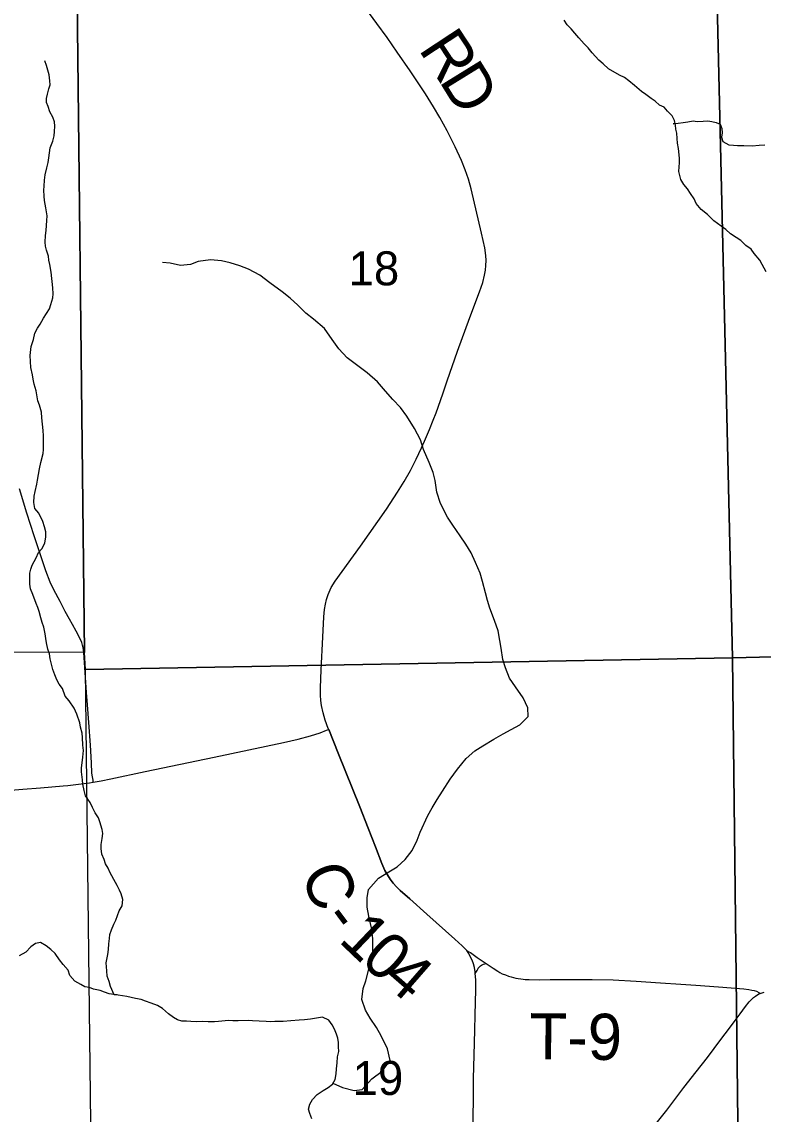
# Model space of a CAD drawing. Extents: x 0 to 34, y 0 to 22.
# Drawn here: x 3.587 to 4.5, y 14.792 to 16.137 of the extents above; entities that cross this region are included whole.
import ezdxf

# ---------------------------------------------------------------- set-up
doc = ezdxf.new("R2010")
doc.units = 0
for name, color, linetype in [('GM_X_County_Road', 7, 'Continuous'), ('GM_X_County_Road_Text', 7, 'Continuous'), ('GM_X_Minor_River', 7, 'Continuous'), ('GM_X_Section', 7, 'Continuous'), ('GM_X_Section_Text', 7, 'Continuous'), ('GM_X_Township_Road', 7, 'Continuous'), ('GM_X_Township_Road_Text', 7, 'Continuous')]:
    doc.layers.add(name, color=color, linetype=linetype)

msp = doc.modelspace()

# ---------------------------------------------------------------- linework, layer by layer
at = {"layer": 'GM_X_County_Road'}
for points in [[(3.9651, 15.2658), (3.9646, 15.2671), (3.9608, 15.2773), (3.9581, 15.2863), (3.9563, 15.2955), (3.9554, 15.3017), (3.955, 15.308), (3.9549, 15.3173), (3.9558, 15.3391), (3.958, 15.3795), (3.9592, 15.4043), (3.96, 15.4137), (3.961, 15.4199), (3.9624, 15.426), (3.9643, 15.4319), (3.9655, 15.4349), (3.9683, 15.4405), (3.9732, 15.4485), (4.0042, 15.4914), (4.0257, 15.5217), (4.0362, 15.5371), (4.0499, 15.5578), (4.058, 15.571), (4.0656, 15.5846), (4.0726, 15.5984), (4.0793, 15.6124), (4.0831, 15.6209), (4.0891, 15.6352), (4.0937, 15.6467), (4.0973, 15.6558), (4.1054, 15.6789), (4.1111, 15.6949), (4.1238, 15.7315), (4.1389, 15.7729), (4.1508, 15.8044), (4.1547, 15.8161), (4.157, 15.8251), (4.1581, 15.8311), (4.1587, 15.8372), (4.1589, 15.8433), (4.1585, 15.8495), (4.1572, 15.8586), (4.1534, 15.8768), (4.1403, 15.9312), (4.137, 15.9432), (4.1331, 15.9549), (4.1285, 15.9664), (4.1207, 15.9832), (4.111, 16.0027), (4.1021, 16.0191), (4.0943, 16.0325), (4.0843, 16.0482), (4.0653, 16.0765), (4.0494, 16.0995), (4.0371, 16.1175), (4.0244, 16.135), (4.0151, 16.1474)], [(4.1351, 14.9937), (4.1293, 14.9996), (4.1204, 15.0078), (4.0857, 15.0386), (4.0648, 15.0572), (4.0532, 15.0676), (4.0487, 15.072), (4.0445, 15.0766), (4.0407, 15.0816), (4.0373, 15.0869), (4.0343, 15.0924), (4.0305, 15.101), (4.0227, 15.1213), (4.0138, 15.1445), (4.0034, 15.1705), (3.9767, 15.2368), (3.9651, 15.2658)], [(4.1456, 14.9653), (4.1455, 14.9673), (4.1446, 14.973), (4.1435, 14.9775), (4.1419, 14.9818), (4.139, 14.9873), (4.1374, 14.9899), (4.1351, 14.9937)], [(4.1427, 14.7736), (4.1433, 14.8086), (4.1435, 14.8361), (4.1443, 14.8647), (4.1451, 14.8958), (4.1455, 14.9144), (4.1462, 14.9455), (4.1461, 14.9578), (4.1456, 14.9653)], [(4.354, 14.7627), (4.3814, 14.7973), (4.4025, 14.8251), (4.4175, 14.8444), (4.4313, 14.8622), (4.4395, 14.8731), (4.4492, 14.8857), (4.4573, 14.8965), (4.4655, 14.9076), (4.4716, 14.9158), (4.4749, 14.9203), (4.4782, 14.9247), (4.4829, 14.9307), (4.4861, 14.934), (4.4883, 14.936), (4.4905, 14.9376), (4.4922, 14.9388), (4.4942, 14.9401), (4.4963, 14.9409)], [(4.4963, 14.9409), (4.4986, 14.9418), (4.5013, 14.9425)]]:
    msp.add_lwpolyline(points, dxfattribs=at)
at = {"layer": 'GM_X_Minor_River'}
for points in [[(4.2681, 16.1231), (4.2635, 16.1284), (4.2585, 16.1334), (4.2551, 16.1391)], [(4.5039, 15.8294), (4.4989, 15.8382), (4.4958, 15.8435), (4.4889, 15.8519), (4.4851, 15.8572), (4.4786, 15.8617), (4.4725, 15.8678), (4.4667, 15.8713), (4.4599, 15.8758), (4.4541, 15.8815), (4.4484, 15.8853), (4.4392, 15.8918), (4.4316, 15.8998), (4.4235, 15.9059), (4.4174, 15.9135), (4.4151, 15.9192), (4.4105, 15.9257), (4.4067, 15.9314), (4.4025, 15.9367), (4.3987, 15.9428), (4.3963, 15.9527), (4.3967, 15.9584), (4.3971, 15.9633), (4.3971, 15.969), (4.3959, 15.9812), (4.3947, 15.9877), (4.394, 15.9934), (4.3936, 15.9998), (4.3924, 16.0048), (4.392, 16.0097), (4.3909, 16.0154), (4.3878, 16.0211), (4.3824, 16.0268), (4.3782, 16.0318), (4.3725, 16.0344), (4.3671, 16.0394), (4.3622, 16.0428), (4.3557, 16.0474), (4.3503, 16.0512), (4.3415, 16.0588), (4.3346, 16.0645), (4.3293, 16.0683), (4.3232, 16.0713), (4.3094, 16.079), (4.3029, 16.0854), (4.2976, 16.0896), (4.2895, 16.0987), (4.2846, 16.1048), (4.2796, 16.1098), (4.2731, 16.1174), (4.2681, 16.1231)], [(3.6136, 15.6337), (3.6128, 15.6417), (3.6117, 15.6493), (3.6113, 15.6565), (3.609, 15.6652), (3.607, 15.6706), (3.6047, 15.6827), (3.6024, 15.6911), (3.6012, 15.6972), (3.6005, 15.7025), (3.5985, 15.7116), (3.5978, 15.7189), (3.5974, 15.7261), (3.5989, 15.7371), (3.6015, 15.7459), (3.6034, 15.7538), (3.6064, 15.7599), (3.6099, 15.7649), (3.6137, 15.7721), (3.6213, 15.7835), (3.6228, 15.7888), (3.6254, 15.7972), (3.6258, 15.8021), (3.6254, 15.8097), (3.6235, 15.8287), (3.6215, 15.8383), (3.6204, 15.8436), (3.62, 15.8485), (3.6177, 15.8557), (3.6165, 15.8607), (3.6161, 15.8656), (3.6165, 15.874), (3.6172, 15.8801), (3.618, 15.8923), (3.6183, 15.898), (3.6168, 15.9078), (3.6152, 15.917), (3.6148, 15.9223), (3.6144, 15.9299), (3.6148, 15.9348), (3.6152, 15.9421), (3.6159, 15.9485), (3.6178, 15.9573), (3.6197, 15.9637), (3.6205, 15.9694), (3.6212, 15.9759), (3.6223, 15.982), (3.6254, 15.99), (3.6269, 15.9968), (3.6276, 16.0018), (3.628, 16.0086), (3.6276, 16.0139), (3.6253, 16.0196), (3.6219, 16.0261), (3.6196, 16.0326), (3.6176, 16.0375), (3.6176, 16.0425), (3.6188, 16.0478), (3.6206, 16.0546), (3.6222, 16.0596), (3.6218, 16.0645), (3.621, 16.0717), (3.6191, 16.0774), (3.6175, 16.0831), (3.6156, 16.0888)], [(4.3917, 16.0114), (4.389, 16.0116), (4.3954, 16.0124), (4.4015, 16.0131), (4.4073, 16.0139), (4.4138, 16.015), (4.4187, 16.0143), (4.4263, 16.0146), (4.4317, 16.015), (4.437, 16.0142), (4.442, 16.0131), (4.447, 16.0108), (4.4493, 16.0055), (4.4497, 16.0002), (4.4489, 15.9952), (4.4504, 15.9895), (4.4577, 15.9857), (4.4634, 15.9853), (4.4684, 15.9849), (4.476, 15.9846), (4.4863, 15.9842), (4.4951, 15.9853), (4.502, 15.9857)], [(3.77, 15.8398), (3.7606, 15.8409)], [(3.9703, 14.8304), (3.9822, 14.8249), (3.9966, 14.8212), (4.0064, 14.8227), (4.0181, 14.8357), (4.031, 14.8452), (4.0408, 14.8585), (4.0373, 14.8725), (4.0297, 14.8888), (4.0239, 14.8991), (4.0163, 14.9104), (4.0102, 14.9203), (4.006, 14.9335), (4.0075, 14.9468), (4.0108, 14.9563), (4.0146, 14.9708), (4.0176, 14.9829), (4.0194, 14.9928), (4.0194, 15.008), (4.0178, 15.0216), (4.0143, 15.036), (4.0124, 15.047), (4.0123, 15.0584), (4.0142, 15.069), (4.0263, 15.0827), (4.0391, 15.0904), (4.0493, 15.0969), (4.0591, 15.1056), (4.0678, 15.117), (4.0738, 15.1296), (4.0776, 15.1395), (4.0873, 15.16), (4.0926, 15.1695), (4.0986, 15.1798), (4.105, 15.1897), (4.1148, 15.2045), (4.1235, 15.217), (4.1344, 15.23), (4.145, 15.2395), (4.1548, 15.2456), (4.1684, 15.254), (4.1798, 15.2605), (4.1896, 15.2658), (4.2002, 15.2716), (4.2107, 15.2818), (4.2103, 15.2925), (4.2046, 15.3046), (4.1951, 15.3182), (4.1878, 15.3292), (4.1829, 15.3417), (4.1794, 15.352), (4.1775, 15.366), (4.1759, 15.3755), (4.1736, 15.3872), (4.1694, 15.4001), (4.1636, 15.4153), (4.1606, 15.4248), (4.1583, 15.4342), (4.1544, 15.4479), (4.1517, 15.4581), (4.146, 15.4714), (4.1403, 15.4831), (4.1338, 15.4941), (4.127, 15.5043), (4.1178, 15.5172), (4.1113, 15.5271), (4.1026, 15.5441), (4.0983, 15.5581), (4.096, 15.5722), (4.0937, 15.582), (4.0887, 15.5945), (4.0819, 15.6105), (4.078, 15.6226), (4.0708, 15.6362), (4.0613, 15.6514), (4.0533, 15.6624), (4.0441, 15.6722), (4.035, 15.6824), (4.0251, 15.6938), (4.0126, 15.7047), (4.0008, 15.7134), (3.9879, 15.7233), (3.9776, 15.7346), (3.9692, 15.746), (3.9597, 15.7596), (3.9464, 15.7709), (3.9369, 15.7785), (3.927, 15.7883), (3.9175, 15.7966), (3.9077, 15.8046), (3.8925, 15.8155), (3.8803, 15.825), (3.8663, 15.8325), (3.8556, 15.8367), (3.8439, 15.8404), (3.8329, 15.8427), (3.8196, 15.8441), (3.8045, 15.8418), (3.7947, 15.8384), (3.7825, 15.8372), (3.77, 15.8398)], [(3.7045, 14.939), (3.7011, 14.9393), (3.6965, 14.9496), (3.6946, 14.9557), (3.6922, 14.9621), (3.6919, 14.9686), (3.6911, 14.9785), (3.693, 14.9887), (3.6941, 14.9948), (3.6944, 15.0021), (3.6952, 15.0085), (3.6956, 15.0135), (3.6975, 15.0192), (3.7005, 15.026), (3.7028, 15.0309), (3.7051, 15.037), (3.7069, 15.0424), (3.7107, 15.0488), (3.7115, 15.0564), (3.7096, 15.0633), (3.7076, 15.0682), (3.7046, 15.0739), (3.7007, 15.0811), (3.6954, 15.0903), (3.6935, 15.0952), (3.6904, 15.1005), (3.6885, 15.1059), (3.6858, 15.1123), (3.685, 15.1192), (3.685, 15.1241), (3.6861, 15.1317), (3.6869, 15.1378), (3.6861, 15.1427), (3.6834, 15.1523), (3.6815, 15.1572), (3.6777, 15.1633), (3.6742, 15.1698), (3.6715, 15.1758), (3.6658, 15.1842), (3.6639, 15.1907), (3.6623, 15.1987), (3.6619, 15.204), (3.6608, 15.2135), (3.6607, 15.2188), (3.6615, 15.2249), (3.6622, 15.2317), (3.663, 15.2401), (3.6622, 15.2466), (3.6618, 15.2561), (3.6614, 15.2614), (3.6595, 15.2686), (3.6587, 15.2739), (3.6549, 15.2846), (3.6518, 15.2922), (3.6453, 15.301), (3.6407, 15.3067), (3.6372, 15.3162), (3.633, 15.3215), (3.6303, 15.3268), (3.6277, 15.3333), (3.6254, 15.3397), (3.6223, 15.3527), (3.6211, 15.3588), (3.6192, 15.3648), (3.6176, 15.3725), (3.6169, 15.3778), (3.6161, 15.3835), (3.6145, 15.3918), (3.6122, 15.3976), (3.6107, 15.4033), (3.6084, 15.4109), (3.6069, 15.4158), (3.6049, 15.4211), (3.6007, 15.4322), (3.598, 15.439), (3.5969, 15.4447), (3.5969, 15.4523), (3.5972, 15.4584), (3.5984, 15.4633), (3.5999, 15.4683), (3.6048, 15.477), (3.6078, 15.4835), (3.6124, 15.4888), (3.6154, 15.4957), (3.6166, 15.5025), (3.6169, 15.5093), (3.615, 15.5154), (3.6131, 15.5219), (3.6081, 15.5322), (3.6031, 15.5379), (3.602, 15.5451), (3.6023, 15.5531), (3.6035, 15.5588), (3.6057, 15.5679), (3.6065, 15.5728), (3.6091, 15.5869), (3.6106, 15.5945), (3.6133, 15.6055), (3.6137, 15.6105), (3.614, 15.6272), (3.6136, 15.6337)], [(3.9442, 14.7867), (3.9418, 14.7932), (3.9403, 14.7985), (3.9418, 14.8046), (3.9452, 14.8103), (3.951, 14.8164), (3.9582, 14.8213), (3.9643, 14.8251), (3.9696, 14.8293), (3.973, 14.835), (3.9742, 14.8418), (3.9745, 14.8479), (3.9753, 14.8555), (3.976, 14.8627), (3.9775, 14.8692), (3.9771, 14.8753), (3.9771, 14.8806), (3.9764, 14.8859), (3.9748, 14.8909), (3.9721, 14.897), (3.9694, 14.9023), (3.9652, 14.908), (3.9576, 14.9118), (3.9523, 14.911), (3.9427, 14.9091), (3.9351, 14.9084), (3.9286, 14.908), (3.9183, 14.9073), (3.9091, 14.9065), (3.8988, 14.9065), (3.8935, 14.9061), (3.8882, 14.9065), (3.8794, 14.9069), (3.8714, 14.9073), (3.866, 14.9077), (3.8534, 14.9073), (3.8469, 14.9073), (3.8416, 14.9077), (3.8294, 14.9062), (3.8244, 14.9058), (3.8168, 14.9058), (3.8095, 14.9062), (3.8019, 14.9058), (3.7954, 14.9062), (3.7901, 14.9066), (3.7844, 14.9066), (3.779, 14.9085), (3.774, 14.9111), (3.7679, 14.9157), (3.7603, 14.9222), (3.7542, 14.926), (3.7465, 14.929), (3.7396, 14.9313), (3.7343, 14.9336), (3.727, 14.9347), (3.7217, 14.9359), (3.7164, 14.937), (3.7003, 14.9397), (3.6946, 14.9405), (3.6892, 14.9424), (3.6835, 14.9443), (3.6755, 14.9462), (3.6705, 14.9481), (3.6648, 14.9492), (3.6598, 14.9519), (3.6526, 14.9561), (3.6465, 14.9629), (3.6441, 14.9694), (3.638, 14.9766), (3.6338, 14.9823), (3.6281, 14.9899), (3.6231, 14.9949), (3.617, 14.9994), (3.6101, 15.0036), (3.604, 15.0025), (3.5983, 14.9983), (3.5922, 14.9915), (3.5838, 14.9873)]]:
    msp.add_lwpolyline(points, dxfattribs=at)
at = {"layer": 'GM_X_Section'}
for points in [[(2.6357, 16.367), (3.1951, 16.3831), (3.3278, 16.3702), (3.6522, 16.3668), (3.6534, 16.349), (3.6643, 15.3607), (2.6446, 15.3609)], [(4.4387, 16.3528), (5.3035, 16.3654), (5.4444, 16.3706), (5.4966, 15.3772), (5.3765, 15.3766), (4.4621, 15.354)], [(3.6534, 16.349), (4.4387, 16.3528), (4.4621, 15.354), (3.6656, 15.3395), (3.6643, 15.3607)], [(4.4621, 15.354), (5.3765, 15.3766), (5.4966, 15.3772), (5.5053, 14.3671), (4.4738, 14.3535)], [(3.6656, 15.3395), (4.4621, 15.354), (4.4738, 14.3535), (3.6771, 14.3527), (3.677, 14.3622)]]:
    msp.add_lwpolyline(points, close=True, dxfattribs=at)
at = {"layer": 'GM_X_Township_Road'}
msp.add_line((4.1479, 14.9853), (4.1588, 14.9779), dxfattribs=at)
for points in [[(3.6752, 15.2011), (3.6749, 15.2033), (3.6742, 15.2077), (3.6736, 15.2119), (3.6729, 15.2247), (3.6719, 15.2464), (3.6699, 15.2743), (3.6682, 15.296), (3.6669, 15.3114), (3.6648, 15.3422), (3.6634, 15.3607), (3.6626, 15.3668), (3.6618, 15.3698), (3.6609, 15.3727), (3.6585, 15.3784), (3.6542, 15.3867), (3.6497, 15.3949), (3.6461, 15.4016), (3.6407, 15.4112), (3.6344, 15.4235), (3.6267, 15.4379), (3.6223, 15.4473), (3.6168, 15.461), (3.6133, 15.4709), (3.6024, 15.5041), (3.5933, 15.5323), (3.5842, 15.562)], [(3.6752, 15.2011), (3.6848, 15.2028), (3.6968, 15.2051), (3.7391, 15.2139), (3.8242, 15.2318), (3.9094, 15.2497), (3.9276, 15.254), (3.9426, 15.2581), (3.9545, 15.2619), (3.9624, 15.2648), (3.9651, 15.2658)], [(3.9651, 15.2658), (3.9767, 15.2368), (4.0034, 15.1705), (4.0138, 15.1445), (4.0227, 15.1213), (4.0305, 15.101), (4.0343, 15.0924), (4.0373, 15.0869), (4.0407, 15.0816), (4.0445, 15.0766), (4.0487, 15.072), (4.0532, 15.0676), (4.0648, 15.0572), (4.0857, 15.0386), (4.1204, 15.0078), (4.1293, 14.9996), (4.1351, 14.9937)], [(3.5638, 15.1902), (3.5885, 15.1925), (3.6102, 15.1941), (3.6381, 15.1963), (3.6439, 15.1967), (3.6536, 15.1979), (3.6707, 15.2003), (3.6752, 15.2011)], [(4.1351, 14.9937), (4.1377, 14.9923), (4.1395, 14.9912), (4.1479, 14.9853)], [(4.1456, 14.9653), (4.1477, 14.9692), (4.1485, 14.9706), (4.1491, 14.9718), (4.1499, 14.973), (4.151, 14.9741), (4.152, 14.975), (4.1532, 14.9758), (4.1542, 14.9763), (4.1555, 14.9768), (4.1588, 14.9779)], [(4.1588, 14.9779), (4.1674, 14.972), (4.1732, 14.9682), (4.1759, 14.9666), (4.1788, 14.9652), (4.1827, 14.9637), (4.1865, 14.9622), (4.1899, 14.9612), (4.1956, 14.9598), (4.2043, 14.9584), (4.2071, 14.9581), (4.2091, 14.9579), (4.2118, 14.9579), (4.2249, 14.9578), (4.2379, 14.9579), (4.2511, 14.958), (4.2726, 14.9581), (4.2894, 14.9582), (4.3154, 14.9575), (4.3435, 14.9561), (4.3738, 14.954), (4.3986, 14.9523), (4.4171, 14.9511), (4.445, 14.9489), (4.476, 14.9464), (4.4822, 14.9457), (4.4862, 14.9451), (4.4891, 14.9444), (4.4919, 14.9435), (4.4948, 14.9421), (4.4963, 14.9409)]]:
    msp.add_lwpolyline(points, dxfattribs=at)

# ---------------------------------------------------------------- texts
at = {"layer": 'GM_X_County_Road_Text'}
for s, rotation, p in [('R', 303.3762, (4.0748, 16.1033)), ('D', 301.6978, (4.1002, 16.0647)), ('C', 292.3573, (3.9297, 15.0886)), ('-', 306.7738, (3.9551, 15.0319)), ('1', 316.2716, (3.9759, 15.0055)), ('0', 318.0623, (4.0026, 14.98)), ('4', 318.9742, (4.0294, 14.9559))]:
    msp.add_text(s, height=0.0568, rotation=rotation, dxfattribs=at).set_placement(p)
at = {"layer": 'GM_X_Section_Text'}
for s, p in [('18', (3.9896, 15.8126)), ('19', (3.9946, 14.8159))]:
    msp.add_text(s, height=0.04186, rotation=0, dxfattribs=at).set_placement(p)
at = {"layer": 'GM_X_Township_Road_Text'}
msp.add_text('T-9', height=0.05682, rotation=359.5431, dxfattribs=at).set_placement((4.2121, 14.8598))

doc.saveas('drawing.dxf')
